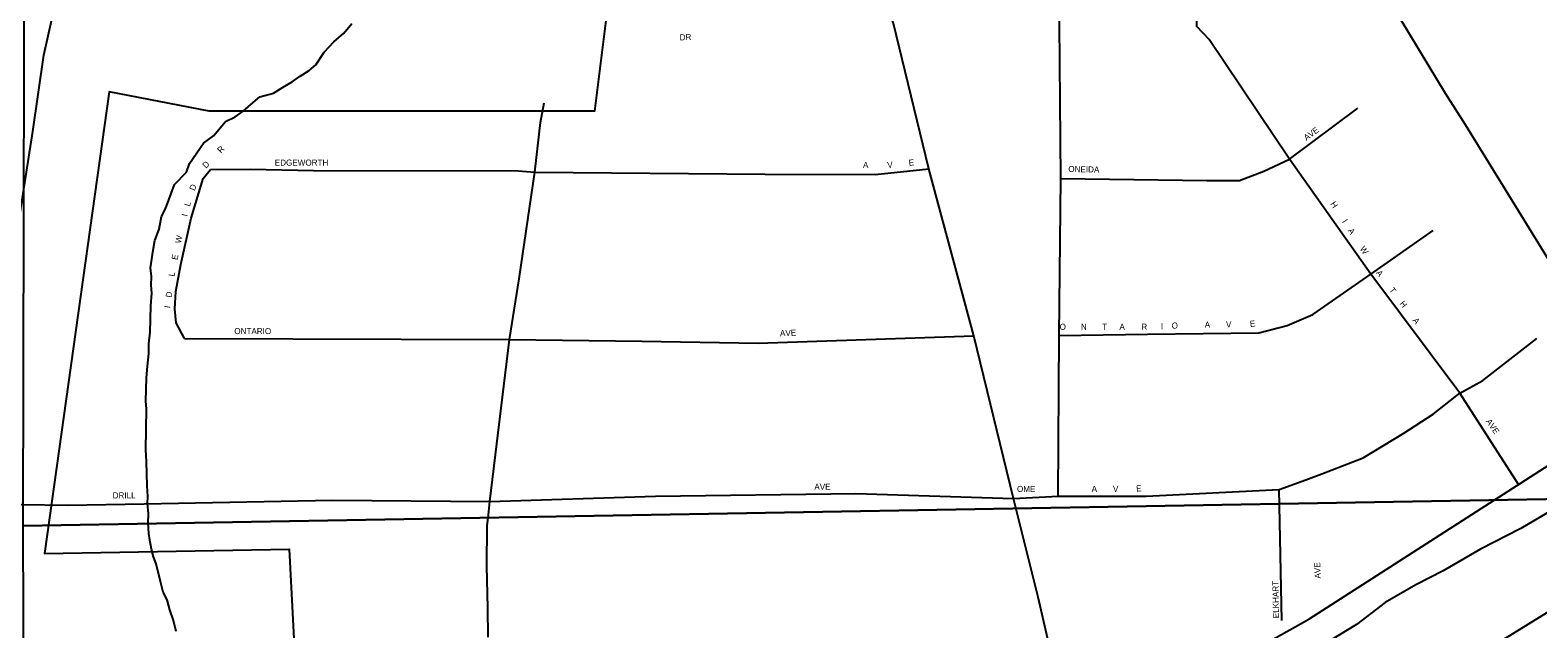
# Model space of a CAD drawing. Extents: x 1312308 to 1684953, y 460642 to 865172.
# Drawn here: x 1491477 to 1494587, y 656653 to 657888 of the extents above; entities that cross this region are included whole.
import ezdxf

# ---------------------------------------------------------------- set-up
doc = ezdxf.new("R2010")
doc.units = 0
for name, color, linetype in [('GM_X_City_Street', 7, 'Continuous'), ('GM_X_Corporation', 7, 'Continuous'), ('GM_X_County_Road', 7, 'Continuous'), ('GM_X_Interstate_Route', 7, 'Continuous'), ('GM_X_Major_River', 7, 'Continuous'), ('GM_X_Minor_River', 7, 'Continuous'), ('GM_X_Section', 7, 'Continuous'), ('GM_X_Township', 7, 'Continuous'), ('GM_X_Township_Subdivision', 7, 'Continuous'), ('GM_X_Township_Subdivision_Text', 7, 'Continuous')]:
    doc.layers.add(name, color=color, linetype=linetype)

msp = doc.modelspace()

# ---------------------------------------------------------------- linework, layer by layer
at = {"layer": 'GM_X_City_Street'}
for points in [[(1491362.7, 656910.5), (1491446.1, 657445.1), (1491482.7, 657678.5), (1491505.2, 657836), (1491532.1, 657956.3)], [(1491222.5, 656915.4), (1491362.7, 656910.5), (1491554.6, 656908)]]:
    msp.add_lwpolyline(points, dxfattribs=at)
at = {"layer": 'GM_X_Corporation'}
for points in [[(1492259.9, 660393.8), (1492362.5, 660035.5), (1492310.7, 660000.6), (1492338.5, 659888.9), (1492401.4, 659795.6), (1492418.7, 659805.6), (1492585, 659138.3), (1492310, 659138.3), (1492316.2, 658785.7), (1492368.8, 658613.6), (1492588.7, 658680.8), (1492668.4, 658420.2), (1492733.4, 658471), (1492588.9, 658073.9), (1492666.4, 658073.8), (1492666.4, 657923.8), (1492641.4, 657720.3), (1491846.4, 657720.3), (1491640.2, 657760.4), (1491506.4, 656807.8), (1492011.5, 656817.1), (1492068.8, 655710.9)], [(1493483.3, 656318.6), (1494115.1, 656672.9), (1494703.2, 657050)]]:
    msp.add_lwpolyline(points, dxfattribs=at)
at = {"layer": 'GM_X_County_Road'}
for points in [[(1493424.1, 657257.4), (1493331.2, 657601.4), (1493257.8, 657901.4), (1493241.5, 657953.5), (1493157.4, 658275.2), (1493143.7, 658317.1), (1493085.3, 658534), (1493071.9, 658575.9)], [(1493596.1, 656545), (1493556.2, 656717.8), (1493505.6, 656921.6), (1493424.1, 657257.4)]]:
    msp.add_lwpolyline(points, dxfattribs=at)
at = {"layer": 'GM_X_Interstate_Route'}
msp.add_lwpolyline([(1494726.1, 657225), (1494438.3, 657692.6), (1494396.6, 657756.8), (1494196, 658089.7), (1494086.2, 658307.8), (1493993.3, 658514.4), (1493935.6, 658667.2), (1493893.7, 658799.6), (1493849.6, 658950.2), (1493821, 659069.5), (1493806.1, 659135.8), (1493779.1, 659280.3), (1493738.3, 659560.9)], dxfattribs=at)
at = {"layer": 'GM_X_Major_River'}
msp.add_lwpolyline([(1494617.3, 656898.4), (1494552.3, 656859.6), (1494469.2, 656817.2), (1494392.1, 656772.6), (1494335.4, 656743.6), (1494272.5, 656706.8), (1494213.5, 656661.8), (1494162.7, 656630.8)], dxfattribs=at)
at = {"layer": 'GM_X_Minor_River'}
for points in [[(1492103.6, 657863.7), (1492124, 657881.3), (1492140.5, 657901.1)], [(1491778, 656647.5), (1491772.5, 656669.7), (1491764.9, 656692), (1491759.3, 656712.2), (1491751.6, 656728.4), (1491746.1, 656750.6), (1491736.8, 656786.9), (1491731.1, 656801), (1491727.4, 656817.2), (1491723.8, 656835.3), (1491722.1, 656849.4), (1491720.5, 656871.5), (1491720.9, 656889.6), (1491719.3, 656911.7), (1491719.6, 656925.7), (1491718.1, 656947.9), (1491717.1, 656998.1), (1491715.6, 657022.2), (1491717.3, 657106.5), (1491715.7, 657122.6), (1491716.7, 657170.7), (1491719.2, 657194.8), (1491721.7, 657220.8), (1491722.1, 657240.9), (1491724.6, 657264.9), (1491725.7, 657319.1), (1491728.3, 657345.2), (1491726.6, 657361.3), (1491727, 657379.3), (1491725.4, 657397.4), (1491727.7, 657415.4), (1491730, 657429.4), (1491734.5, 657453.4), (1491743, 657477.4), (1491747.6, 657503.4), (1491755.9, 657519.3), (1491775, 657569.1), (1491799.6, 657594.7), (1491805.9, 657612.6), (1491834.8, 657654.2), (1491855.2, 657669.9), (1491879.9, 657699.5), (1491900.1, 657709.1), (1491916.4, 657720.8), (1491936.8, 657738.5), (1491951, 657750.3), (1491979.2, 657757.7), (1491997.5, 657769.4), (1492017.8, 657781), (1492034.1, 657792.8), (1492052.3, 657804.5), (1492066.6, 657816.2), (1492083.2, 657842), (1492103.6, 657863.7)]]:
    msp.add_lwpolyline(points, dxfattribs=at)
at = {"layer": 'GM_X_Section'}
for points in [[(1491474.4, 662300), (1496787.1, 662276.6), (1496729.6, 658454.3), (1495389.3, 656933.7), (1491462.7, 656865.2)], [(1491462.7, 656865.2), (1495389.3, 656933.7), (1491468.2, 655341.4)]]:
    msp.add_lwpolyline(points, close=True, dxfattribs=at)
at = {"layer": 'GM_X_Township'}
msp.add_lwpolyline([(1497550.9, 658704.1), (1497208.7, 658503), (1496830.7, 658229.6), (1496566.9, 658053.8), (1495823.8, 657482.4), (1495522.3, 657307.8), (1495341.4, 657188.5), (1495153, 657023.9), (1494933.3, 656888.3), (1494902.7, 656869.4), (1494417.5, 656569.8), (1494343.4, 656505.8), (1494240.4, 656473.1), (1493691.1, 656155), (1493673.5, 656144.8), (1493491, 656039), (1492960.4, 655654.5), (1491981.2, 655213.1), (1491663.2, 654994.4), (1491427.6, 654726.1), (1491251, 654471), (1491113.6, 654150.4)], dxfattribs=at)
at = {"layer": 'GM_X_Township_Subdivision'}
for points in [[(1493598.1, 656926.5), (1493599.8, 657257.8), (1493603.2, 657581.8), (1493600.7, 657900.7), (1493598.9, 658454), (1493616.5, 659000.3), (1493604.5, 659048.4), (1493456.6, 659353)], [(1494547.4, 656950.1), (1494426.8, 657138.8), (1494242.6, 657384), (1494075, 657621.8), (1493909.6, 657868.7), (1493883.6, 657895.3), (1493892.6, 658369.7), (1493886.2, 658438.5)], [(1492422.4, 656887.6), (1492425.4, 656915.4), (1492465.8, 657249.6), (1492485.7, 657374.9), (1492518.2, 657594.9), (1492529.8, 657697.2), (1492537.1, 657737.8)], [(1493603.2, 657581.8), (1493904.8, 657577.5), (1493972.2, 657577.5), (1494022.3, 657596.5), (1494075, 657621.8), (1494215.8, 657727)], [(1491795.4, 657251.8), (1491778.5, 657284.2), (1491775.1, 657313.1), (1491777.7, 657348.6), (1491788, 657403.9), (1491808.8, 657499.8), (1491833.8, 657581.4), (1491848.9, 657600)], [(1491848.9, 657600), (1491931.4, 657600.9), (1492061.5, 657597.8), (1492484, 657597.4), (1492518.2, 657594.9), (1492993.3, 657590.9), (1493220.1, 657590.1), (1493331.2, 657601.4)], [(1493599.8, 657257.8), (1493782.1, 657260.4), (1494011.5, 657263.4), (1494070.2, 657278.6), (1494122.9, 657301), (1494242.6, 657384), (1494371.3, 657474.3)], [(1491795.4, 657251.8), (1492465.8, 657249.6), (1492738.8, 657246.2), (1492979, 657241.9), (1493424.1, 657257.4)], [(1494420.3, 657133.8), (1494426.8, 657138.8), (1494474.1, 657165), (1494585.6, 657251.4)], [(1493505.6, 656921.6), (1493598.1, 656926.5), (1493779.5, 656926.5), (1494053.4, 656940.3), (1494108.7, 656960.2), (1494141.5, 656972.3), (1494227, 657005.1), (1494310.9, 657056.1), (1494371.3, 657095.8), (1494420.3, 657133.8)], [(1494059.4, 656669.9), (1494053.4, 656940.3)], [(1491554.6, 656908), (1491712, 656910.5), (1492100.7, 656917.8), (1492425.4, 656915.4), (1492767.4, 656926.5), (1493180.3, 656931.7), (1493505.6, 656921.6)], [(1492421.7, 656635.4), (1492420.9, 656695.8), (1492419.2, 656782.2), (1492420, 656865.2), (1492422.4, 656887.6)]]:
    msp.add_lwpolyline(points, dxfattribs=at)

# ---------------------------------------------------------------- texts
at = {"layer": 'GM_X_Township_Subdivision_Text'}
for s, rotation, p in [('DR', 3.011, (1492817.2, 657866.4)), ('AVE', 36.4679, (1494110.1, 657659.1)), ('R', 45, (1491870.6, 657633)), ('EDGEWORTH', 0, (1491981.6, 657608.2)), ('E', 6.5844, (1493290.1, 657607.7)), ('D', 45.5409, (1491839.8, 657601.7)), ('A', 358.9071, (1493195.1, 657603.5)), ('V', 6.2217, (1493246, 657602.9)), ('ONEIDA', 358.9196, (1493618.6, 657595)), ('D', 65.84, (1491816, 657555.3)), ('L', 73.0077, (1491806.2, 657523.1)), ('H', 303.3143, (1494158.7, 657529.1)), ('I', 75.3699, (1491800.8, 657502.4)), ('I', 303.3127, (1494182.9, 657492.3)), ('W', 76.8731, (1491787.9, 657447)), ('A', 303.3272, (1494195, 657473.9)), ('W', 303.7765, (1494219.4, 657436.8)), ('E', 77.8861, (1491780.6, 657412.8)), ('L', 80.4209, (1491774.8, 657378.7)), ('A', 307.1219, (1494253, 657386.7)), ('D', 81.7893, (1491768.6, 657335.5)), ('T', 307.7467, (1494279.9, 657351.1)), ('I', 81.7957, (1491765.5, 657313.7)), ('H', 307.7485, (1494301.5, 657323.3)), ('O', 0.0219, (1493600.8, 657269.4)), ('N', 0.0154, (1493644.8, 657269.4)), ('T', 0, (1493688.8, 657269.4)), ('A', 0.1279, (1493724.2, 657269.4)), ('R', 1.6681, (1493769.6, 657269.5)), ('I', 2.5201, (1493810, 657270.7)), ('O', 2.6204, (1493832.1, 657271.7)), ('A', 0.7432, (1493900.2, 657273.8)), ('V', 0.7362, (1493944.2, 657274.3)), ('E', 6.9726, (1493994.1, 657275.3)), ('A', 307.7303, (1494328.4, 657288.5)), ('ONTARIO', 0, (1491898.1, 657260.6)), ('AVE', 1.9736, (1493024.1, 657256.2)), ('AVE', 304.2114, (1494479.8, 657080.5)), ('DRILL', 0, (1491647.2, 656921.7)), ('AVE', 0, (1493094.8, 656939.4)), ('OME', 0, (1493512.8, 656935)), ('A', 0.3279, (1493666.9, 656935)), ('V', 0.342, (1493710.9, 656935.2)), ('E', 4.9319, (1493759.3, 656935.7)), ('AVE', 91.9739, (1494139.4, 656756.6)), ('ELKHART', 90.881, (1494053.4, 656674.6))]:
    msp.add_text(s, height=12.5, rotation=rotation, dxfattribs=at).set_placement(p)

doc.saveas('drawing.dxf')
